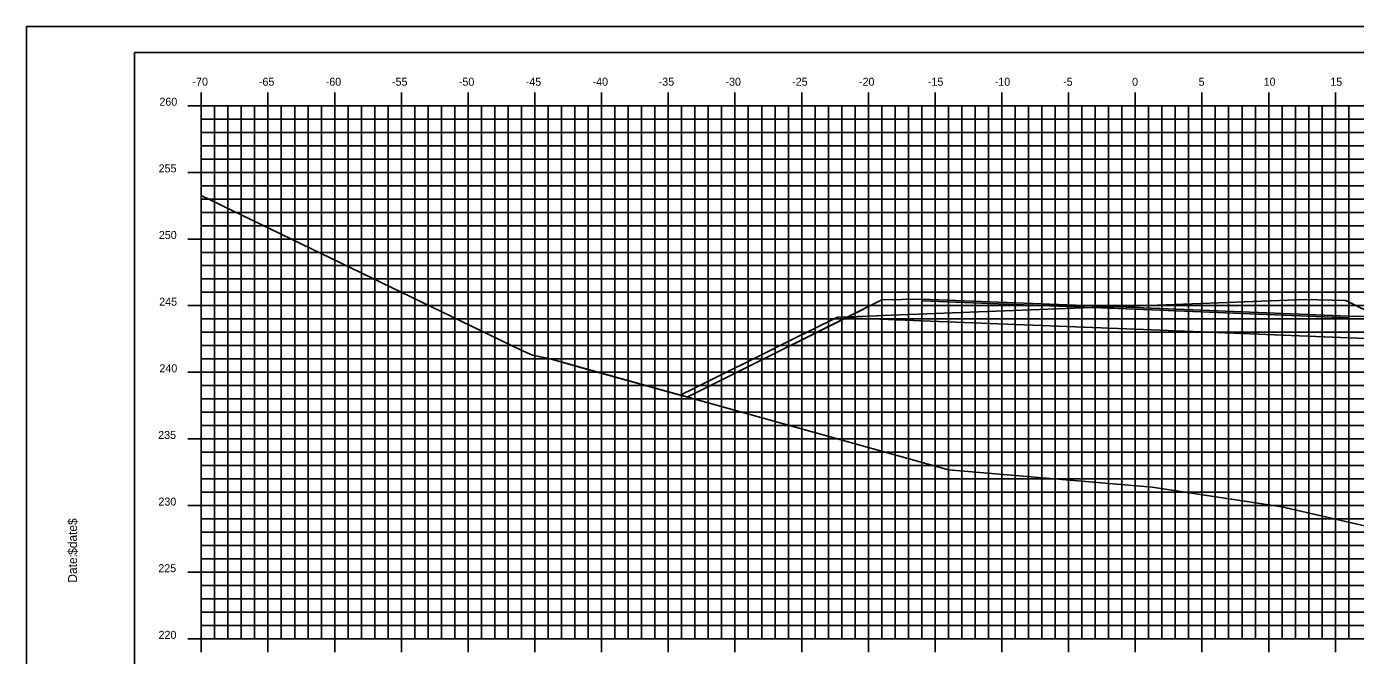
# Model space of a CAD drawing. Extents: x 1168600 to 1177589, y 610178 to 611246.
# Drawn here: x 1174215.3 to 1174314.9, y 610963.3 to 611010.5 of the extents above; entities that cross this region are included whole.
import ezdxf

# ---------------------------------------------------------------- set-up
doc = ezdxf.new("R2010")
doc.units = 0
for name, color, linetype in [('_Construction', 7, 'Continuous'), ('_Station Equation', 7, 'Continuous'), ('D_Roadway_Edge_TW', 7, 'Continuous'), ('D_Roadway_SubGrade', 7, 'Continuous'), ('D_Slope_Direction', 7, 'Continuous'), ('D_Text_Standard', 7, 'Continuous'), ('DIMENSIONS', 7, 'Continuous'), ('H_V ANNOTATION', 7, 'Continuous'), ('MAJOR', 7, 'Continuous'), ('MATCH LINES', 7, 'Continuous'), ('MINOR', 7, 'Continuous')]:
    doc.layers.add(name, color=color, linetype=linetype)

msp = doc.modelspace()

# ---------------------------------------------------------------- linework, layer by layer
at = {"layer": '_Construction'}
for p, q in [((1174383.367, 611008.596), (1174223.367, 611008.596)), ((1174223.367, 611008.596), (1174223.367, 610903.596))]:
    msp.add_line(p, q, dxfattribs=at)
msp.add_lwpolyline([(1174215.274, 610900.537), (1174385.274, 610900.537), (1174385.274, 611010.537), (1174215.274, 611010.537)], close=True, dxfattribs=at)
at = {"layer": '_Station Equation'}
for points in [[(1174228.367, 610997.86), (1174252.347, 610986.244), (1174253.18, 610985.877), (1174254.607, 610985.57), (1174284.376, 610977.28), (1174299.636, 610975.988), (1174309.352, 610974.505), (1174317.072, 610972.734), (1174324.478, 610971.218), (1174360.116, 610987.17), (1174368.367, 610990.699)], [(1174228.367, 610997.86), (1174252.347, 610986.244), (1174253.18, 610985.876), (1174253.3, 610985.851), (1174254.609, 610985.57), (1174256.433, 610985.061), (1174264.427, 610982.835), (1174264.427, 610982.835), (1174264.459, 610982.826), (1174264.473, 610982.999), (1174264.477, 610982.986), (1174264.616, 610983.054), (1174264.935, 610983.213), (1174272.252, 610986.844), (1174272.507, 610986.971), (1174275.949, 610988.679), (1174276.05, 610988.729), (1174278.986, 610988.84), (1174279.059, 610988.842), (1174279.437, 610988.856), (1174295.106, 610989.447), (1174295.141, 610989.448), (1174296.76, 610989.509), (1174311.135, 610990.056), (1174314.07, 610989.992), (1174314.141, 610989.99), (1174316.514, 610988.801)]]:
    msp.add_lwpolyline(points, dxfattribs=at)
at = {"layer": 'D_Roadway_Edge_TW'}
msp.add_lwpolyline([(1174282.367, 610989.96), (1174282.367, 610990.085), (1174298.367, 610989.445), (1174314.367, 610988.805), (1174314.367, 610988.68), (1174298.367, 610989.32)], close=True, dxfattribs=at)
at = {"layer": 'D_Roadway_SubGrade'}
for points in [[(1174282.367, 610990.085), (1174279.367, 610990.025), (1174276.691, 610988.687), (1174282.367, 610988.46)], [(1174282.367, 610988.46), (1174282.367, 610989.96), (1174298.367, 610989.32), (1174314.367, 610988.68), (1174314.367, 610987.18), (1174298.367, 610987.82)], [(1174314.367, 610988.805), (1174317.367, 610988.745), (1174321.03, 610986.913), (1174314.367, 610987.18)]]:
    msp.add_lwpolyline(points, close=True, dxfattribs=at)
at = {"layer": 'D_Slope_Direction'}
for points in [[(1174279.367, 610990.025), (1174268.284, 610984.483)], [(1174268.284, 610984.483), (1174264.787, 610982.735)]]:
    msp.add_lwpolyline(points, dxfattribs=at)
at = {"layer": 'D_Text_Standard'}
msp.add_lwpolyline([(1174264.787, 610982.735), (1174268.284, 610984.483), (1174276.691, 610988.687), (1174279.367, 610990.025), (1174282.367, 610990.085), (1174298.367, 610989.445), (1174314.367, 610988.805), (1174317.367, 610988.745), (1174321.03, 610986.913), (1174328.45, 610983.203), (1174339.222, 610977.818)], dxfattribs=at)
at = {"layer": 'DIMENSIONS'}
msp.add_lwpolyline([(1174282.367, 610989.96), (1174282.367, 610989.96), (1174298.367, 610989.32), (1174314.367, 610988.68), (1174314.367, 610988.68), (1174298.367, 610989.32)], close=True, dxfattribs=at)
for points in [[(1174282.367, 610989.96), (1174282.367, 610989.96)], [(1174282.367, 610989.96), (1174282.367, 610989.96)], [(1174314.367, 610988.68), (1174314.367, 610988.68)], [(1174314.367, 610988.68), (1174314.367, 610988.68)]]:
    msp.add_lwpolyline(points, dxfattribs=at)
at = {"layer": 'MAJOR'}
for p, q in [((1174228.367, 611005.598), (1174228.367, 611004.596)), ((1174233.367, 611005.598), (1174233.367, 611004.596)), ((1174238.367, 611005.598), (1174238.367, 611004.596)), ((1174243.367, 611005.598), (1174243.367, 611004.596)), ((1174248.367, 611005.598), (1174248.367, 611004.596)), ((1174253.367, 611005.598), (1174253.367, 611004.596)), ((1174258.367, 611005.598), (1174258.367, 611004.596)), ((1174263.367, 611005.598), (1174263.367, 611004.596)), ((1174268.367, 611005.598), (1174268.367, 611004.596)), ((1174273.367, 611005.598), (1174273.367, 611004.596)), ((1174278.367, 611005.598), (1174278.367, 611004.596)), ((1174283.367, 611005.598), (1174283.367, 611004.596)), ((1174288.367, 611005.598), (1174288.367, 611004.596)), ((1174293.367, 611005.598), (1174293.367, 611004.596)), ((1174298.367, 611005.598), (1174298.367, 611004.596)), ((1174303.367, 611005.598), (1174303.367, 611004.596)), ((1174308.367, 611005.598), (1174308.367, 611004.596)), ((1174313.367, 611005.598), (1174313.367, 611004.596)), ((1174227.365, 611004.596), (1174228.367, 611004.596)), ((1174228.367, 611004.596), (1174368.367, 611004.596)), ((1174228.367, 610964.596), (1174228.367, 611004.596)), ((1174228.367, 610964.596), (1174228.367, 611004.596)), ((1174228.367, 611004.596), (1174368.367, 611004.596)), ((1174233.367, 610964.596), (1174233.367, 611004.596)), ((1174238.367, 610964.596), (1174238.367, 611004.596)), ((1174243.367, 610964.596), (1174243.367, 611004.596)), ((1174248.367, 610964.596), (1174248.367, 611004.596)), ((1174253.367, 610964.596), (1174253.367, 611004.596)), ((1174258.367, 610964.596), (1174258.367, 611004.596)), ((1174263.367, 610964.596), (1174263.367, 611004.596)), ((1174268.367, 610964.596), (1174268.367, 611004.596)), ((1174273.367, 610964.596), (1174273.367, 611004.596)), ((1174278.367, 610964.596), (1174278.367, 611004.596)), ((1174283.367, 610964.596), (1174283.367, 611004.596)), ((1174288.367, 610964.596), (1174288.367, 611004.596)), ((1174293.367, 610964.596), (1174293.367, 611004.596)), ((1174298.367, 610964.596), (1174298.367, 611004.596)), ((1174303.367, 610964.596), (1174303.367, 611004.596)), ((1174308.367, 610964.596), (1174308.367, 611004.596)), ((1174313.367, 610964.596), (1174313.367, 611004.596)), ((1174227.365, 610999.596), (1174228.367, 610999.596)), ((1174228.367, 610999.596), (1174368.367, 610999.596)), ((1174227.365, 610994.596), (1174228.367, 610994.596)), ((1174228.367, 610994.596), (1174368.367, 610994.596)), ((1174227.365, 610989.596), (1174228.367, 610989.596)), ((1174228.367, 610989.596), (1174368.367, 610989.596)), ((1174227.365, 610984.596), (1174228.367, 610984.596)), ((1174228.367, 610984.596), (1174368.367, 610984.596)), ((1174227.365, 610979.596), (1174228.367, 610979.596)), ((1174228.367, 610979.596), (1174368.367, 610979.596)), ((1174227.365, 610974.596), (1174228.367, 610974.596)), ((1174228.367, 610974.596), (1174368.367, 610974.596)), ((1174227.365, 610969.596), (1174228.367, 610969.596)), ((1174228.367, 610969.596), (1174368.367, 610969.596)), ((1174227.365, 610964.596), (1174228.367, 610964.596)), ((1174228.367, 610964.596), (1174368.367, 610964.596)), ((1174228.367, 610964.596), (1174368.367, 610964.596)), ((1174228.367, 610963.594), (1174228.367, 610964.596)), ((1174233.367, 610963.594), (1174233.367, 610964.596)), ((1174238.367, 610963.594), (1174238.367, 610964.596)), ((1174243.367, 610963.594), (1174243.367, 610964.596)), ((1174248.367, 610963.594), (1174248.367, 610964.596)), ((1174253.367, 610963.594), (1174253.367, 610964.596)), ((1174258.367, 610963.594), (1174258.367, 610964.596)), ((1174263.367, 610963.594), (1174263.367, 610964.596)), ((1174268.367, 610963.594), (1174268.367, 610964.596)), ((1174273.367, 610963.594), (1174273.367, 610964.596)), ((1174278.367, 610963.594), (1174278.367, 610964.596)), ((1174283.367, 610963.594), (1174283.367, 610964.596)), ((1174288.367, 610963.594), (1174288.367, 610964.596)), ((1174293.367, 610963.594), (1174293.367, 610964.596)), ((1174298.367, 610963.594), (1174298.367, 610964.596)), ((1174303.367, 610963.594), (1174303.367, 610964.596)), ((1174308.367, 610963.594), (1174308.367, 610964.596)), ((1174313.367, 610963.594), (1174313.367, 610964.596))]:
    msp.add_line(p, q, dxfattribs=at)
at = {"layer": 'MATCH LINES'}
for points in [[(1174282.367, 610990.085), (1174282.367, 610989.96)], [(1174314.367, 610988.805), (1174314.367, 610988.68)]]:
    msp.add_lwpolyline(points, dxfattribs=at)
at = {"layer": 'MINOR'}
for p, q in [((1174229.367, 610964.596), (1174229.367, 611004.596)), ((1174230.367, 610964.596), (1174230.367, 611004.596)), ((1174231.367, 610964.596), (1174231.367, 611004.596)), ((1174232.367, 610964.596), (1174232.367, 611004.596)), ((1174234.367, 610964.596), (1174234.367, 611004.596)), ((1174235.367, 610964.596), (1174235.367, 611004.596)), ((1174236.367, 610964.596), (1174236.367, 611004.596)), ((1174237.367, 610964.596), (1174237.367, 611004.596)), ((1174239.367, 610964.596), (1174239.367, 611004.596)), ((1174240.367, 610964.596), (1174240.367, 611004.596)), ((1174241.367, 610964.596), (1174241.367, 611004.596)), ((1174242.367, 610964.596), (1174242.367, 611004.596)), ((1174244.367, 610964.596), (1174244.367, 611004.596)), ((1174245.367, 610964.596), (1174245.367, 611004.596)), ((1174246.367, 610964.596), (1174246.367, 611004.596)), ((1174247.367, 610964.596), (1174247.367, 611004.596)), ((1174249.367, 610964.596), (1174249.367, 611004.596)), ((1174250.367, 610964.596), (1174250.367, 611004.596)), ((1174251.367, 610964.596), (1174251.367, 611004.596)), ((1174252.367, 610964.596), (1174252.367, 611004.596)), ((1174254.367, 610964.596), (1174254.367, 611004.596)), ((1174255.367, 610964.596), (1174255.367, 611004.596)), ((1174256.367, 610964.596), (1174256.367, 611004.596)), ((1174257.367, 610964.596), (1174257.367, 611004.596)), ((1174259.367, 610964.596), (1174259.367, 611004.596)), ((1174260.367, 610964.596), (1174260.367, 611004.596)), ((1174261.367, 610964.596), (1174261.367, 611004.596)), ((1174262.367, 610964.596), (1174262.367, 611004.596)), ((1174264.367, 610964.596), (1174264.367, 611004.596)), ((1174265.367, 610964.596), (1174265.367, 611004.596)), ((1174266.367, 610964.596), (1174266.367, 611004.596)), ((1174267.367, 610964.596), (1174267.367, 611004.596)), ((1174269.367, 610964.596), (1174269.367, 611004.596)), ((1174270.367, 610964.596), (1174270.367, 611004.596)), ((1174271.367, 610964.596), (1174271.367, 611004.596)), ((1174272.367, 610964.596), (1174272.367, 611004.596)), ((1174274.367, 610964.596), (1174274.367, 611004.596)), ((1174275.367, 610964.596), (1174275.367, 611004.596)), ((1174276.367, 610964.596), (1174276.367, 611004.596)), ((1174277.367, 610964.596), (1174277.367, 611004.596)), ((1174279.367, 610964.596), (1174279.367, 611004.596)), ((1174280.367, 610964.596), (1174280.367, 611004.596)), ((1174281.367, 610964.596), (1174281.367, 611004.596)), ((1174282.367, 610964.596), (1174282.367, 611004.596)), ((1174284.367, 610964.596), (1174284.367, 611004.596)), ((1174285.367, 610964.596), (1174285.367, 611004.596)), ((1174286.367, 610964.596), (1174286.367, 611004.596)), ((1174287.367, 610964.596), (1174287.367, 611004.596)), ((1174289.367, 610964.596), (1174289.367, 611004.596)), ((1174290.367, 610964.596), (1174290.367, 611004.596)), ((1174291.367, 610964.596), (1174291.367, 611004.596)), ((1174292.367, 610964.596), (1174292.367, 611004.596)), ((1174294.367, 610964.596), (1174294.367, 611004.596)), ((1174295.367, 610964.596), (1174295.367, 611004.596)), ((1174296.367, 610964.596), (1174296.367, 611004.596)), ((1174297.367, 610964.596), (1174297.367, 611004.596)), ((1174299.367, 610964.596), (1174299.367, 611004.596)), ((1174300.367, 610964.596), (1174300.367, 611004.596)), ((1174301.367, 610964.596), (1174301.367, 611004.596)), ((1174302.367, 610964.596), (1174302.367, 611004.596)), ((1174304.367, 610964.596), (1174304.367, 611004.596)), ((1174305.367, 610964.596), (1174305.367, 611004.596)), ((1174306.367, 610964.596), (1174306.367, 611004.596)), ((1174307.367, 610964.596), (1174307.367, 611004.596)), ((1174309.367, 610964.596), (1174309.367, 611004.596)), ((1174310.367, 610964.596), (1174310.367, 611004.596)), ((1174311.367, 610964.596), (1174311.367, 611004.596)), ((1174312.367, 610964.596), (1174312.367, 611004.596)), ((1174314.367, 610964.596), (1174314.367, 611004.596)), ((1174228.367, 611003.596), (1174368.367, 611003.596)), ((1174228.367, 611003.596), (1174229.369, 611003.596)), ((1174228.367, 611002.596), (1174368.367, 611002.596)), ((1174228.367, 611002.596), (1174229.369, 611002.596)), ((1174228.367, 611001.596), (1174368.367, 611001.596)), ((1174228.367, 611001.596), (1174229.369, 611001.596)), ((1174228.367, 611000.596), (1174368.367, 611000.596)), ((1174228.367, 611000.596), (1174229.369, 611000.596)), ((1174228.367, 610998.596), (1174368.367, 610998.596)), ((1174228.367, 610998.596), (1174229.369, 610998.596)), ((1174228.367, 610997.596), (1174368.367, 610997.596)), ((1174228.367, 610997.596), (1174229.369, 610997.596)), ((1174228.367, 610996.596), (1174368.367, 610996.596)), ((1174228.367, 610996.596), (1174229.369, 610996.596)), ((1174228.367, 610995.596), (1174368.367, 610995.596)), ((1174228.367, 610995.596), (1174229.369, 610995.596)), ((1174228.367, 610993.596), (1174368.367, 610993.596)), ((1174228.367, 610993.596), (1174229.369, 610993.596)), ((1174228.367, 610992.596), (1174368.367, 610992.596)), ((1174228.367, 610992.596), (1174229.369, 610992.596)), ((1174228.367, 610991.596), (1174368.367, 610991.596)), ((1174228.367, 610991.596), (1174229.369, 610991.596)), ((1174228.367, 610990.596), (1174368.367, 610990.596)), ((1174228.367, 610990.596), (1174229.369, 610990.596)), ((1174228.367, 610988.596), (1174368.367, 610988.596)), ((1174228.367, 610988.596), (1174229.369, 610988.596)), ((1174228.367, 610987.596), (1174368.367, 610987.596)), ((1174228.367, 610987.596), (1174229.369, 610987.596)), ((1174228.367, 610986.596), (1174368.367, 610986.596)), ((1174228.367, 610986.596), (1174229.369, 610986.596)), ((1174228.367, 610985.596), (1174368.367, 610985.596)), ((1174228.367, 610985.596), (1174229.369, 610985.596)), ((1174228.367, 610983.596), (1174368.367, 610983.596)), ((1174228.367, 610983.596), (1174229.369, 610983.596)), ((1174228.367, 610982.596), (1174368.367, 610982.596)), ((1174228.367, 610982.596), (1174229.369, 610982.596)), ((1174228.367, 610981.596), (1174368.367, 610981.596)), ((1174228.367, 610981.596), (1174229.369, 610981.596)), ((1174228.367, 610980.596), (1174368.367, 610980.596)), ((1174228.367, 610980.596), (1174229.369, 610980.596)), ((1174228.367, 610978.596), (1174368.367, 610978.596)), ((1174228.367, 610978.596), (1174229.369, 610978.596)), ((1174228.367, 610977.596), (1174368.367, 610977.596)), ((1174228.367, 610977.596), (1174229.369, 610977.596)), ((1174228.367, 610976.596), (1174368.367, 610976.596)), ((1174228.367, 610976.596), (1174229.369, 610976.596)), ((1174228.367, 610975.596), (1174368.367, 610975.596)), ((1174228.367, 610975.596), (1174229.369, 610975.596)), ((1174228.367, 610973.596), (1174368.367, 610973.596)), ((1174228.367, 610973.596), (1174229.369, 610973.596)), ((1174228.367, 610972.596), (1174368.367, 610972.596)), ((1174228.367, 610972.596), (1174229.369, 610972.596)), ((1174228.367, 610971.596), (1174368.367, 610971.596)), ((1174228.367, 610971.596), (1174229.369, 610971.596)), ((1174228.367, 610970.596), (1174368.367, 610970.596)), ((1174228.367, 610970.596), (1174229.369, 610970.596)), ((1174228.367, 610968.596), (1174368.367, 610968.596)), ((1174228.367, 610968.596), (1174229.369, 610968.596)), ((1174228.367, 610967.596), (1174368.367, 610967.596)), ((1174228.367, 610967.596), (1174229.369, 610967.596)), ((1174228.367, 610966.596), (1174368.367, 610966.596)), ((1174228.367, 610966.596), (1174229.369, 610966.596)), ((1174228.367, 610965.596), (1174368.367, 610965.596)), ((1174228.367, 610965.596), (1174229.369, 610965.596))]:
    msp.add_line(p, q, dxfattribs=at)

# ---------------------------------------------------------------- texts
at = {"layer": '_Construction'}
for s, p in [('$date$', (1174219.052, 610970.901)), ('Date:', (1174219.052, 610968.813))]:
    msp.add_text(s, height=0.6696, rotation=90, dxfattribs=at).set_placement(p)
at = {"layer": 'H_V ANNOTATION'}
for s, p in [('-70', (1174227.709, 611006.096)), ('-65', (1174232.685, 611006.096)), ('-60', (1174237.693, 611006.096)), ('-55', (1174242.663, 611006.096)), ('-50', (1174247.671, 611006.096)), ('-45', (1174252.685, 611006.096)), ('-40', (1174257.693, 611006.096)), ('-35', (1174262.647, 611006.096)), ('-30', (1174267.655, 611006.096)), ('-25', (1174272.653, 611006.096)), ('-20', (1174277.661, 611006.096)), ('-15', (1174282.824, 611006.096)), ('-10', (1174287.832, 611006.096)), ('-5', (1174292.958, 611006.096)), ('0', (1174298.126, 611006.096)), ('5', (1174303.118, 611006.096)), ('10', (1174307.992, 611006.096)), ('15', (1174312.984, 611006.096)), ('260', (1174225.229, 611004.596)), ('255', (1174225.17, 610999.596)), ('250', (1174225.186, 610994.596)), ('245', (1174225.213, 610989.596)), ('240', (1174225.229, 610984.596)), ('235', (1174225.138, 610979.596)), ('230', (1174225.154, 610974.596)), ('225', (1174225.149, 610969.596)), ('220', (1174225.165, 610964.596))]:
    msp.add_text(s, height=0.6, dxfattribs=at).set_placement(p)

doc.saveas('drawing.dxf')
